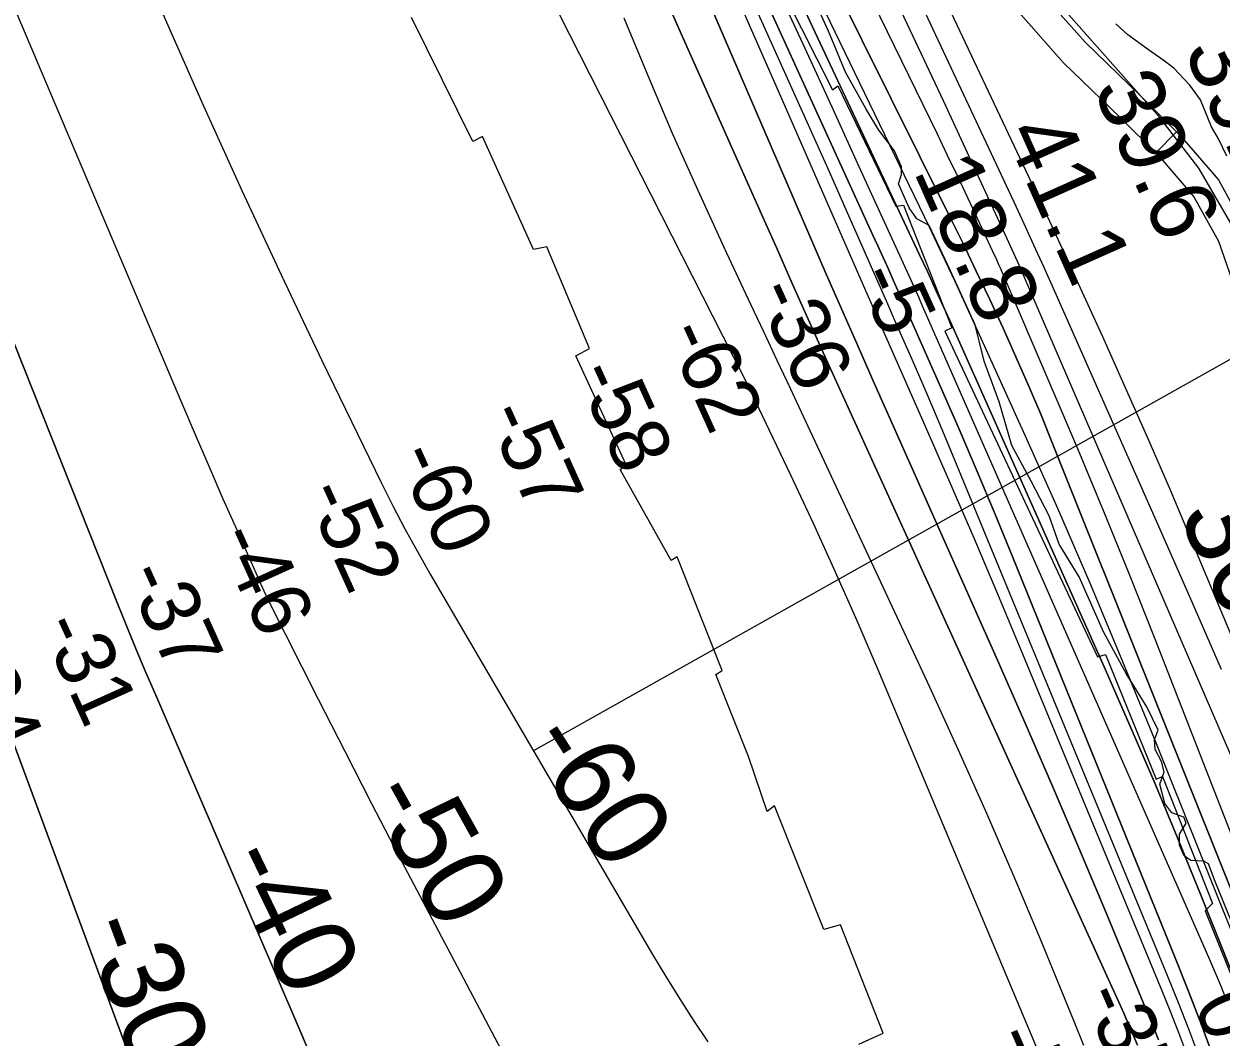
# Model space of a CAD drawing. Extents: x 3245246 to 3283090, y 806824 to 832173.
# Drawn here: x 3272205 to 3273418, y 814018 to 815045 of the extents above; entities that cross this region are included whole.
import ezdxf

# ---------------------------------------------------------------- set-up
doc = ezdxf.new("R2010")
doc.units = 0
for name, color, linetype in [('V-RIVR-EDGE', 7, 'Continuous'), ('V-RIVR-RANG', 7, 'Continuous'), ('V-ROAD-CNTR', 7, 'Continuous'), ('V-RRAP-RVMT', 7, 'Continuous'), ('V-SITE-VEGE', 7, 'Continuous'), ('V-TOPO-DPTH', 7, 'Continuous'), ('V-TOPO-MAJR', 7, 'Continuous'), ('V-TOPO-MINR', 7, 'Continuous'), ('V-TOPO-MINR-IDEN', 7, 'Continuous'), ('V-TOPO-WATR', 7, 'Continuous')]:
    doc.layers.add(name, color=color, linetype=linetype)

msp = doc.modelspace()

# ---------------------------------------------------------------- linework, layer by layer
at = {"layer": 'V-RIVR-EDGE'}
for points in [[(3273343, 814352.7), (3273322.3, 814386.6), (3273299.3, 814428.9), (3273274.7, 814484.6), (3273254.3, 814517.6), (3273244, 814546.4), (3273225.8, 814581.6), (3273206.3, 814617.7), (3273193.4, 814662.1), (3273178.3, 814703), (3273169.3, 814740), (3273144.2, 814794.8), (3273122.6, 814840.5), (3273110, 814847.5), (3273102.2, 814858.4), (3273091.4, 814882.7), (3273094.4, 814892.3), (3273094.5, 814900.1), (3273087.5, 814916.2), (3273071.5, 814937.1), (3273058.5, 814958.5), (3273037.7, 814995.9), (3273020.5, 815037.7), (3272993.7, 815096.4)], [(3273469.9, 813993.8), (3273461.4, 814039.4), (3273447.6, 814081.2), (3273432.9, 814125.1), (3273412.6, 814176), (3273405.7, 814193.9), (3273400.9, 814196.5), (3273387.9, 814197), (3273380.9, 814201.8), (3273376.2, 814212.6), (3273376.2, 814223.9), (3273383.2, 814234.8), (3273380.6, 814240.9), (3273368.4, 814245.3), (3273361.5, 814254.8), (3273356.3, 814274.4), (3273360.7, 814287), (3273358.1, 814297.4), (3273351.6, 814309.6), (3273350.8, 814319.6), (3273354.7, 814329.2), (3273343, 814352.7)]]:
    msp.add_lwpolyline(points, dxfattribs=at)
at = {"layer": 'V-RIVR-RANG'}
msp.add_line((3273470.7, 814729.1), (3272720.9, 814308), dxfattribs=at)
at = {"layer": 'V-ROAD-CNTR'}
msp.add_line((3273373.3, 814935.6), (3273352.2, 814914.3), dxfattribs=at)
for points in [[(3272674.8, 816132.9), (3272706.1, 816078.3), (3272736.3, 816019.5), (3272768.4, 815959.9), (3272795.1, 815904.5), (3272822.7, 815846.7), (3272849.6, 815786.4), (3272874.5, 815726.8), (3272899, 815668.8), (3272925.5, 815597.6), (3272963.1, 815514.2), (3273001.3, 815428.5), (3273032.5, 815360.1), (3273066.8, 815281.5), (3273096.4, 815221.1), (3273131.7, 815161.6), (3273174.9, 815102), (3273215.9, 815054.2), (3273258.8, 815005.6), (3273315.7, 814950.5), (3273354.9, 814911.6), (3273390.9, 814869.7), (3273415.7, 814824.6), (3273438.4, 814759.5)], [(3272732.5, 816092.6), (3272762.8, 816033.5), (3272795.1, 815973.5), (3272822.2, 815917.5), (3272849.9, 815859.3), (3272877.1, 815798.3), (3272902.2, 815738.4), (3272926.9, 815679.9), (3272953.3, 815609), (3272990.4, 815526.5), (3273028.6, 815440.8), (3273059.9, 815372.3), (3273094, 815294.1), (3273122.8, 815235.4), (3273156.8, 815178.1), (3273198.5, 815120.6), (3273238.5, 815073.9), (3273280.5, 815026.3), (3273336.7, 814972), (3273376.9, 814932), (3273415.7, 814886.9), (3273443.2, 814836.9)], [(3272963.2, 815560), (3273122.6, 815224.6), (3273142.4, 815191.5), (3273353.7, 814953), (3273395.5, 814898.7), (3273440.1, 814822.1), (3273495.1, 814628), (3273529.1, 814569.5), (3273546.4, 814539.7), (3273596.6, 814463.2), (3273619.7, 814423.1), (3273629.1, 814390.7), (3273626, 814137.4), (3273649.7, 814051), (3273687.4, 813939.7), (3273789.9, 813625.3), (3273886.7, 813349.6), (3274014.5, 812996.5), (3274076.4, 812840.6), (3274213.5, 812549), (3274312.6, 812373.1), (3274357.1, 812286.8), (3274388.1, 812205.1)]]:
    msp.add_lwpolyline(points, dxfattribs=at)
at = {"layer": 'V-RRAP-RVMT'}
for p, q in [((3272971.6, 815083), (3273024.4, 814978.2)), ((3272971.6, 815083), (3273024.4, 814978.2)), ((3272660, 814925.9), (3272597.7, 815051.5)), ((3272660, 814925.9), (3272597.7, 815051.5)), ((3273024.4, 814978.2), (3273030, 814982.3)), ((3273024.4, 814978.2), (3273030, 814982.3)), ((3273030, 814982.3), (3273088.7, 814860.3)), ((3273030, 814982.3), (3273088.7, 814860.3)), ((3272669.6, 814930.9), (3272660, 814925.9)), ((3272669.6, 814930.9), (3272660, 814925.9)), ((3272721.3, 814816.3), (3272669.6, 814930.9)), ((3272721.3, 814816.3), (3272669.6, 814930.9)), ((3273088.7, 814860.3), (3273096.4, 814861.3)), ((3273088.7, 814860.3), (3273096.4, 814861.3)), ((3273096.4, 814861.3), (3273145.5, 814736.8)), ((3273096.4, 814861.3), (3273145.5, 814736.8)), ((3272735, 814819), (3272721.3, 814816.3)), ((3272735, 814819), (3272721.3, 814816.3)), ((3272778.1, 814715.9), (3272735, 814819)), ((3272778.1, 814715.9), (3272735, 814819)), ((3273145.5, 814736.8), (3273138.3, 814733.7)), ((3273145.5, 814736.8), (3273138.3, 814733.7)), ((3273138.3, 814733.7), (3273293.3, 814403.6)), ((3273138.3, 814733.7), (3273293.3, 814403.6)), ((3272764.2, 814708.5), (3272778.1, 814715.9)), ((3272764.2, 814708.5), (3272778.1, 814715.9)), ((3272815.2, 814598.2), (3272764.2, 814708.5)), ((3272815.2, 814598.2), (3272764.2, 814708.5)), ((3272809.4, 814593.5), (3272815.2, 814598.2)), ((3272809.4, 814593.5), (3272815.2, 814598.2)), ((3272861.1, 814501.3), (3272809.4, 814593.5)), ((3272861.1, 814501.3), (3272809.4, 814593.5)), ((3272867.2, 814504.9), (3272861.1, 814501.3)), ((3272867.2, 814504.9), (3272861.1, 814501.3)), ((3272912.8, 814389.8), (3272867.2, 814504.9)), ((3272912.8, 814389.8), (3272867.2, 814504.9)), ((3273293.3, 814403.6), (3273301.2, 814406)), ((3273293.3, 814403.6), (3273301.2, 814406)), ((3273301.2, 814406), (3273352.6, 814279.6)), ((3273301.2, 814406), (3273352.6, 814279.6)), ((3272906.1, 814385.7), (3272912.8, 814389.8)), ((3272906.1, 814385.7), (3272912.8, 814389.8)), ((3272939.5, 814302.6), (3272906.1, 814385.7)), ((3272939.5, 814302.6), (3272906.1, 814385.7)), ((3272958.3, 814246.8), (3272939.5, 814302.6)), ((3272958.3, 814246.8), (3272939.5, 814302.6)), ((3273352.6, 814279.6), (3273359.2, 814282.4)), ((3273352.6, 814279.6), (3273359.2, 814282.4)), ((3273359.2, 814282.4), (3273409.6, 814153.6)), ((3273359.2, 814282.4), (3273409.6, 814153.6)), ((3272965.6, 814252.4), (3272958.3, 814246.8)), ((3272965.6, 814252.4), (3272958.3, 814246.8)), ((3273015.8, 814127.3), (3272965.6, 814252.4)), ((3273015.8, 814127.3), (3272965.6, 814252.4)), ((3273409.6, 814153.6), (3273402.3, 814146.2)), ((3273409.6, 814153.6), (3273402.3, 814146.2)), ((3273402.3, 814146.2), (3273459.1, 814004.7)), ((3273402.3, 814146.2), (3273459.1, 814004.7)), ((3273032.8, 814131.8), (3273015.8, 814127.3)), ((3273032.8, 814131.8), (3273015.8, 814127.3)), ((3273076, 814022), (3273032.8, 814131.8)), ((3273076, 814022), (3273032.8, 814131.8)), ((3273051.1, 814011.1), (3273076, 814022)), ((3273051.1, 814011.1), (3273076, 814022))]:
    msp.add_line(p, q, dxfattribs=at)
at = {"layer": 'V-SITE-VEGE'}
for p, q in [((3273323.9, 815033.7), (3273311.6, 815044.9)), ((3273344.8, 815018.8), (3273323.9, 815033.7)), ((3273360.8, 815007.6), (3273344.8, 815018.8)), ((3273370.6, 815000.1), (3273360.8, 815007.6)), ((3273386.6, 814982.8), (3273370.6, 815000.1)), ((3273397.6, 814967.9), (3273386.6, 814982.8)), ((3273408.6, 814940.7), (3273397.6, 814967.9)), ((3273415.9, 814928.3), (3273408.6, 814940.7)), ((3273424.4, 814911), (3273415.9, 814928.3))]:
    msp.add_line(p, q, dxfattribs=at)
at = {"layer": 'V-TOPO-DPTH'}
for points in [[(3272417.7, 816099.9), (3272695.9, 815539.1), (3273018.6, 814790.8), (3273030, 814764.7), (3273041.3, 814738.5), (3273052.8, 814712.5), (3273064.4, 814686.4), (3273191.7, 814400), (3273219.8, 814336.2), (3273247.5, 814272.3), (3273274.8, 814208.3), (3273301.8, 814144), (3273346, 814037.8), (3273350.5, 814026.6), (3273355, 814015.3)], [(3272417.7, 816099.9), (3272695.9, 815539.1), (3273018.6, 814790.8), (3273030, 814764.7), (3273041.3, 814738.5), (3273052.8, 814712.5), (3273064.4, 814686.4), (3273191.7, 814400), (3273219.8, 814336.2), (3273247.5, 814272.3), (3273274.8, 814208.3), (3273301.8, 814144), (3273346, 814037.8), (3273350.5, 814026.6), (3273355, 814015.3)], [(3272751.5, 815519.3), (3273065.2, 814831.6), (3273070.6, 814819.9), (3273075.9, 814808.2), (3273081.2, 814796.4), (3273086.4, 814784.7), (3273095.6, 814764.2), (3273096.3, 814762.7), (3273097, 814761.2), (3273097.6, 814759.7), (3273098.3, 814758.2), (3273134.4, 814676.5), (3273152.9, 814634.1), (3273171.2, 814591.5), (3273189, 814548.8), (3273206.6, 814506), (3273372.6, 814096.7), (3273385.7, 814063.7), (3273398.5, 814030.7), (3273410.7, 813997.4)], [(3273410.7, 813997.4), (3273398.5, 814030.7), (3273385.7, 814063.7), (3273372.6, 814096.7), (3273206.6, 814506), (3273189, 814548.8), (3273171.2, 814591.5), (3273152.9, 814634.1), (3273134.4, 814676.5), (3273098.3, 814758.2), (3273097.6, 814759.7), (3273097, 814761.2), (3273096.3, 814762.7), (3273095.6, 814764.2), (3273086.4, 814784.7), (3273081.2, 814796.4), (3273075.9, 814808.2), (3273070.6, 814819.9), (3273065.2, 814831.6), (3272751.5, 815519.3)], [(3272820.4, 815499.3), (3273142.4, 814851.5), (3273156.5, 814823), (3273170.3, 814794.3), (3273183.9, 814765.6), (3273197.4, 814736.7), (3273210.5, 814707.7), (3273223.2, 814678.6), (3273235.6, 814649.3), (3273247.6, 814619.8), (3273453.1, 814106.7)], [(3273333.6, 814010), (3273329.7, 814019.5), (3273327.3, 814025.2), (3273324.8, 814030.9), (3273322.3, 814036.6), (3273319.7, 814042.3), (3273036.9, 814663.7), (3273022.9, 814694.6), (3273008.9, 814725.4), (3272995.1, 814756.3), (3272981.3, 814787.3), (3272967.6, 814818.2), (3272953.8, 814849.2), (3272940.1, 814880.1), (3272926.3, 814911.1), (3272678.7, 815467.2)], [(3272678.7, 815467.2), (3272926.3, 814911.1), (3272940.1, 814880.1), (3272953.8, 814849.2), (3272967.6, 814818.2), (3272981.3, 814787.3), (3272995.1, 814756.3), (3273008.9, 814725.4), (3273022.9, 814694.6), (3273036.9, 814663.7), (3273319.7, 814042.3), (3273322.3, 814036.6), (3273324.8, 814030.9), (3273327.3, 814025.2), (3273329.7, 814019.5), (3273333.6, 814010)], [(3272967.3, 815120.9), (3273009.4, 815031.2), (3273112.8, 814810.8), (3273121, 814793.3), (3273129.1, 814775.7), (3273137.1, 814758.1), (3273145, 814740.5), (3273301.3, 814390.3), (3273326.1, 814333.8), (3273350.5, 814277.1), (3273374.2, 814220.1), (3273397.5, 814163), (3273436.7, 814065.4)], [(3273436.7, 814065.4), (3273397.5, 814163), (3273374.2, 814220.1), (3273350.5, 814277.1), (3273326.1, 814333.8), (3273301.3, 814390.3), (3273145, 814740.5), (3273137.1, 814758.1), (3273129.1, 814775.7), (3273121, 814793.3), (3273112.8, 814810.8), (3273009.4, 815031.2), (3272967.3, 815120.9)], [(3273383.7, 814000.8), (3273375.6, 814022.5), (3273367.1, 814044.1), (3273358.4, 814065.6), (3273215.8, 814410.3), (3273192, 814467.1), (3273168, 814523.9), (3273143.5, 814580.5), (3273118.8, 814637), (3273079.9, 814725), (3273074.5, 814737.4), (3273069, 814749.7), (3273063.6, 814762.1), (3273058.2, 814774.5), (3272975.9, 814962.8), (3272932.8, 815060.6)], [(3273383.7, 814000.8), (3273375.6, 814022.5), (3273367.1, 814044.1), (3273358.4, 814065.6), (3273215.8, 814410.3), (3273192, 814467.1), (3273168, 814523.9), (3273143.5, 814580.5), (3273118.8, 814637), (3273079.9, 814725), (3273074.5, 814737.4), (3273069, 814749.7), (3273063.6, 814762.1), (3273058.2, 814774.5), (3272975.9, 814962.8), (3272932.8, 815060.6)], [(3272175.2, 814769.7), (3272299.8, 814457.7), (3272309.2, 814434.3), (3272318.8, 814411), (3272328.6, 814387.7), (3272338.5, 814364.5), (3272459, 814084.8), (3272486.6, 814020.3), (3272513.9, 813955.6)], [(3272513.9, 813955.6), (3272486.6, 814020.3), (3272459, 814084.8), (3272338.5, 814364.5), (3272328.6, 814387.7), (3272318.8, 814411), (3272309.2, 814434.3), (3272299.8, 814457.7), (3272175.2, 814769.7)], [(3272436.3, 813662.7), (3272181.8, 814350.1)], [(3272436.3, 813662.7), (3272181.8, 814350.1)]]:
    msp.add_lwpolyline(points, dxfattribs=at)
at = {"layer": 'V-TOPO-MAJR'}
for points in [[(3273418.8, 814390.6), (3273386.8, 814464.4), (3273354.4, 814538.1), (3273248.5, 814776.8), (3273238.6, 814798.7), (3273228.7, 814820.6), (3273218.7, 814842.4), (3273208.6, 814864.2), (3273031.8, 815241.2), (3273002.3, 815304), (3272972.6, 815366.7), (3272942.8, 815429.3), (3272912.8, 815491.9), (3272885.2, 815549.3), (3272868.9, 815583.1), (3272852.6, 815616.9), (3272836.1, 815650.6), (3272819.7, 815684.3), (3272816.6, 815690.7), (3272798.4, 815727.5), (3272780.2, 815764.3), (3272761.8, 815801.1), (3272743.3, 815837.7), (3272502.7, 816313.3)], [(3272135.5, 815201.4), (3272364.6, 814661.3), (3272378.5, 814628.7), (3272392.5, 814596.2), (3272406.6, 814563.8), (3272420.9, 814531.4), (3272446.2, 814474.1), (3272447.9, 814470.4), (3272449.6, 814466.8), (3272451.3, 814463.2), (3272453.1, 814459.6), (3272503, 814360.7), (3272530, 814307.8), (3272557.1, 814255), (3272584.5, 814202.3), (3272612.2, 814149.8), (3272698.2, 813987.2)], [(3273279.4, 814009.7), (3273269.6, 814033.9), (3273236, 814115.6), (3273208.8, 814180.4), (3273181.1, 814244.9), (3273152.4, 814309), (3273123.1, 814372.9), (3272995.1, 814646.9), (3272981.8, 814675.4), (3272968.5, 814703.8), (3272955.2, 814732.3), (3272941.8, 814760.7), (3272914.7, 814818.5), (3272888.2, 814876.1), (3272862.4, 814933.9), (3272837.5, 814992.2), (3272813.3, 815050.7)]]:
    msp.add_lwpolyline(points, dxfattribs=at)
at = {"layer": 'V-TOPO-MINR'}
for points in [[(3273489.4, 814162.4), (3273219.3, 814787.8), (3273214, 814799.7), (3273208.8, 814811.6), (3273203.4, 814823.5), (3273197.9, 814835.3), (3273136.9, 814966.8), (3273100.7, 815044.2), (3273064.2, 815121.5), (3273027.4, 815198.6), (3272990.3, 815275.7), (3272852.1, 815560.9), (3272841.2, 815583.4), (3272830.4, 815605.8), (3272819.5, 815628.3), (3272808.7, 815650.8), (3272762.5, 815746.9), (3272728.5, 815817.4), (3272694.3, 815887.8), (3272659.8, 815958), (3272625.1, 816028.2), (3272512.6, 816254.6)], [(3273544.5, 814149.2), (3273389.2, 814520.1), (3273367.1, 814572.3), (3273344.6, 814624.3), (3273321.7, 814676.1), (3273298.5, 814727.7), (3273281.6, 814764.6), (3273266.5, 814797.7), (3273251.3, 814830.7), (3273235.9, 814863.6), (3273220.4, 814896.5), (3272875, 815628), (3272587.6, 816204.8)], [(3272935.5, 814685.2), (3272929.9, 814696.4), (3272924.3, 814707.6), (3272695.7, 815157.2), (3272670.3, 815207.7), (3272645.2, 815258.4), (3272620.6, 815309.4), (3272596.3, 815360.5), (3272576.3, 815402.9), (3272562.3, 815432.9), (3272548.4, 815463), (3272534.6, 815493.1), (3272520.9, 815523.3), (3272475.7, 815623.9), (3272438.3, 815703.7), (3272399.2, 815782.7), (3272357.6, 815860.5), (3272314.4, 815937.4), (3272210.2, 816116)], [(3273355, 814015.3), (3273350.5, 814026.6), (3273346, 814037.8), (3273301.8, 814144), (3273274.8, 814208.3), (3273247.5, 814272.3), (3273219.8, 814336.2), (3273191.7, 814400), (3273064.4, 814686.4), (3273052.8, 814712.5), (3273041.3, 814738.5), (3273030, 814764.7), (3273018.6, 814790.8), (3272695.9, 815539.1), (3272417.7, 816099.9)], [(3273395.9, 813999.3), (3273385.8, 814026.2), (3273375.4, 814052.9), (3273364.6, 814079.5), (3273148.7, 814602.7), (3273138, 814628.3), (3273127.3, 814653.8), (3273116.3, 814679.3), (3273105.2, 814704.7), (3273087.7, 814744.4), (3273085.3, 814749.9), (3273082.9, 814755.4), (3273080.5, 814760.9), (3273078.1, 814766.3), (3273041.1, 814850.4), (3273020.1, 814897.9), (3272998.9, 814945.3), (3272977.6, 814992.6), (3272956.2, 815039.9), (3272735.4, 815525)], [(3273410.7, 813997.4), (3273398.5, 814030.7), (3273385.7, 814063.7), (3273372.6, 814096.7), (3273206.6, 814506), (3273189, 814548.8), (3273171.2, 814591.5), (3273152.9, 814634.1), (3273134.4, 814676.5), (3273098.3, 814758.2), (3273097.6, 814759.7), (3273097, 814761.2), (3273096.3, 814762.7), (3273095.6, 814764.2), (3273086.4, 814784.7), (3273081.2, 814796.4), (3273075.9, 814808.2), (3273070.6, 814819.9), (3273065.2, 814831.6), (3272751.5, 815519.3)], [(3273464.1, 814133.2), (3273350.9, 814423), (3273325.5, 814487), (3273299.7, 814550.8), (3273273.2, 814614.3), (3273246.3, 814677.6), (3273194.7, 814797.3), (3273193.3, 814800.7), (3273191.8, 814804), (3273190.3, 814807.4), (3273188.7, 814810.7), (3273171.8, 814847.2), (3273161.7, 814868.7), (3273151.5, 814890.2), (3273141.2, 814911.7), (3273130.8, 814933.1), (3272840.8, 815527.5)], [(3273453.1, 814106.7), (3273247.6, 814619.8), (3273235.6, 814649.3), (3273223.2, 814678.6), (3273210.5, 814707.7), (3273197.4, 814736.7), (3273183.9, 814765.6), (3273170.3, 814794.3), (3273156.5, 814823), (3273142.4, 814851.5), (3272820.4, 815499.3)], [(3273333.6, 814010), (3273329.7, 814019.5), (3273327.3, 814025.2), (3273324.8, 814030.9), (3273322.3, 814036.6), (3273319.7, 814042.3), (3273036.9, 814663.7), (3273022.9, 814694.6), (3273008.9, 814725.4), (3272995.1, 814756.3), (3272981.3, 814787.3), (3272967.6, 814818.2), (3272953.8, 814849.2), (3272940.1, 814880.1), (3272926.3, 814911.1), (3272678.7, 815467.2)], [(3272200.8, 815383.1), (3272209.6, 815364.6), (3272218.3, 815346.1), (3272226.9, 815327.5), (3272235.3, 815308.8), (3272243.7, 815290.1), (3272251.9, 815271.3), (3272348.1, 815049.7), (3272386.5, 814962.7), (3272425.7, 814876), (3272466, 814789.8), (3272507, 814703.9), (3272567, 814580.3), (3272578.8, 814556.7), (3272590.9, 814533.3), (3272603.7, 814510.1), (3272616.7, 814487.2), (3272842.2, 814102), (3272855.7, 814079.5), (3272869.4, 814057.1), (3272883.6, 814035.1), (3272898, 814013.2)], [(3273444.9, 814086.1), (3273350.9, 814320.5), (3273319, 814398.6), (3273286.4, 814476.4), (3273252.8, 814553.8), (3273218.5, 814630.9), (3273173.7, 814729.8), (3273161.1, 814757.2), (3273148.5, 814784.5), (3273135.7, 814811.7), (3273122.7, 814838.8), (3272911.3, 815276.4)], [(3273422, 814061), (3273418.1, 814070.5), (3273414.2, 814079.9), (3273410.2, 814089.3), (3273406.1, 814098.7), (3273119.9, 814749.9), (3273115.9, 814759), (3273111.9, 814768), (3273107.9, 814776.9), (3273103.8, 814785.9), (3273053.4, 814896.3), (3273024.1, 814960.4), (3272994.7, 815024.5), (3272965.2, 815088.6)], [(3273383.7, 814000.8), (3273375.6, 814022.5), (3273367.1, 814044.1), (3273358.4, 814065.6), (3273215.8, 814410.3), (3273192, 814467.1), (3273168, 814523.9), (3273143.5, 814580.5), (3273118.8, 814637), (3273079.9, 814725), (3273074.5, 814737.4), (3273069, 814749.7), (3273063.6, 814762.1), (3273058.2, 814774.5), (3272975.9, 814962.8), (3272932.8, 815060.6)], [(3272175.2, 814769.7), (3272299.8, 814457.7), (3272309.2, 814434.3), (3272318.8, 814411), (3272328.6, 814387.7), (3272338.5, 814364.5), (3272459, 814084.8), (3272486.6, 814020.3), (3272513.9, 813955.6)], [(3273246.5, 813971.8), (3273070.8, 814390.2), (3273049.5, 814439.9), (3273027.7, 814489.4), (3273005.2, 814538.6), (3272982.2, 814587.6), (3272946.4, 814662.7), (3272941, 814673.9), (3272935.5, 814685.2)], [(3272181.8, 814350.1), (3272436.3, 813662.7)]]:
    msp.add_lwpolyline(points, dxfattribs=at)
at = {"layer": 'V-TOPO-WATR'}
msp.add_lwpolyline([(3273436.7, 814065.4), (3273397.5, 814163), (3273374.2, 814220.1), (3273350.5, 814277.1), (3273326.1, 814333.8), (3273301.3, 814390.3), (3273145, 814740.5), (3273137.1, 814758.1), (3273129.1, 814775.7), (3273121, 814793.3), (3273112.8, 814810.8), (3273009.4, 815031.2), (3272967.3, 815120.9)], dxfattribs=at)

# ---------------------------------------------------------------- texts
at = {"layer": 'V-RIVR-RANG'}
for s, height, rotation, p in [('39.3', 67, 294.0183, (3273380, 815018.6)), ('39.6', 67, 294.0183, (3273288, 814979.4)), ('41.1', 67, 294.0183, (3273198.4, 814934.6)), ('18.8', 67, 294.0183, (3273106.2, 814895.8)), ('-5', 60, 294.3011, (3273047.8, 814789.3)), ('-36', 60, 294.3011, (3272945.1, 814773.8)), ('-62', 60, 294.3011, (3272854.2, 814732)), ('-58', 60, 294.3011, (3272763, 814691.1)), ('-57', 60, 294.3011, (3272672, 814649.7)), ('-60', 60, 294.3011, (3272581.2, 814607.7)), ('-52', 60, 294.3011, (3272488.5, 814570)), ('-46', 60, 294.3011, (3272399, 814525.2)), ('-37', 60, 294.3011, (3272306.4, 814487.3)), ('-31', 60, 294.3011, (3272220.3, 814434.9)), ('-24', 60, 294.3011, (3272124.2, 814404.8)), ('-35', 60, 293.4204, (3273276.7, 814060.4)), ('0', 60, 293.4204, (3273389.8, 814050.7)), ('-56', 60, 293.4204, (3273185.9, 814018.3))]:
    msp.add_text(s, height=height, rotation=rotation, dxfattribs=at).set_placement(p)
at = {"layer": 'V-TOPO-MINR-IDEN'}
for s, rotation, p in [('30', 295.2777, (3273374.2, 814547.9)), ('-60', 302.5227, (3272711.6, 814317.7)), ('-50', 299.1527, (3272550, 814262.6)), ('-40', 295.7349, (3272405.5, 814198.5)), ('-30', 290.315, (3272263.2, 814130.3))]:
    msp.add_text(s, height=83, rotation=rotation, dxfattribs=at).set_placement(p)

doc.saveas('drawing.dxf')
